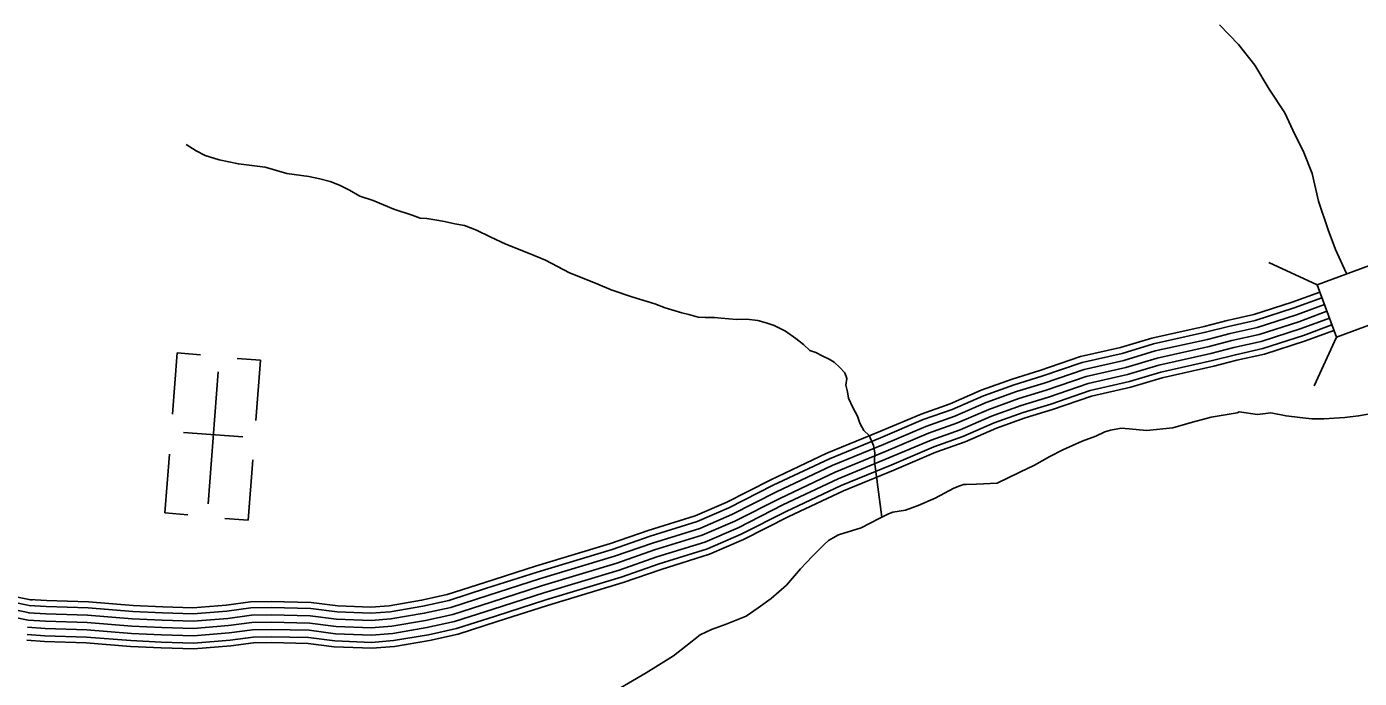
# Model space of a CAD drawing. Extents: x 1788175 to 1969470, y 584502 to 738744.
# Drawn here: x 1920466 to 1926145, y 608281 to 611057 of the extents above; entities that cross this region are included whole.
import ezdxf

# ---------------------------------------------------------------- set-up
doc = ezdxf.new("R2010")
doc.units = 0
for name, color, linetype in [('DESIGN - TRANSPORTATION - Text', 7, 'Continuous'), ('DESIGN - UTILITIES - Cable (Underground) with Text', 7, 'Continuous'), ('SURVEY - CONTOURS - Index with Text', 7, 'Continuous'), ('SURVEY - DRAINAGE - Storm Sewer', 7, 'Continuous')]:
    doc.layers.add(name, color=color, linetype=linetype)

msp = doc.modelspace()

# ---------------------------------------------------------------- linework, layer by layer
at = {"layer": 'DESIGN - TRANSPORTATION - Text'}
for points in [[(1926090.8, 610003.4), (1926089.2, 610009), (1926044, 610108.4), (1926012.9, 610192.1), (1925971.3, 610313.7), (1925943.8, 610431.4), (1925908.7, 610521), (1925861.4, 610616.5), (1925828.5, 610690.1), (1925761.2, 610791.3), (1925699.9, 610892.6), (1925630.8, 610981.7), (1925549.8, 611064.6)], [(1924109.9, 608967.8), (1924079.2, 609205.4), (1924080.7, 609241.5), (1924074.3, 609273.4), (1924055.8, 609315.2), (1924033.5, 609336.9), (1924017.1, 609368.7), (1924006.7, 609398.6), (1923986.3, 609434.4), (1923967.8, 609474.2), (1923963.4, 609502.2), (1923957, 609530.1), (1923960.7, 609558.2), (1923952.4, 609582.1), (1923932.1, 609605.8), (1923907.8, 609627.5), (1923885.6, 609641.2), (1923855.5, 609654.8), (1923829.3, 609668.5), (1923803.2, 609678.1), (1923776.9, 609703.8), (1923744.6, 609729.3), (1923700.2, 609760.7), (1923651.9, 609784.1), (1923617.8, 609795.6), (1923581.7, 609805.1), (1923535.7, 609810.5), (1923491.7, 609809.8), (1923425.7, 609814.9), (1923397.7, 609818.5), (1923357.7, 609818), (1923327.7, 609819.5), (1923287.6, 609831), (1923257.5, 609838.6), (1923187.3, 609859.6), (1923143.1, 609877), (1923044.8, 609905.6), (1922956.4, 609936.4), (1922900.2, 609959.6), (1922854, 609979), (1922779.6, 610008), (1922677, 610062.6), (1922604.7, 610091.6), (1922508.2, 610130.3), (1922441.9, 610161.4), (1922383.5, 610190.6), (1922331.3, 610209.9), (1922291.2, 610217.3), (1922247.1, 610226.7), (1922205.1, 610234.1), (1922171, 610239.7), (1922143, 610241.3), (1922108.9, 610254.8), (1922030.6, 610279.7), (1921942.2, 610316.5), (1921886, 610335.7), (1921841.7, 610361.1), (1921799.4, 610382.6), (1921759.2, 610398), (1921715.1, 610409.4), (1921669, 610418.8), (1921574.9, 610431.4), (1921482.7, 610458.2), (1921368.5, 610472.6), (1921286.4, 610489.4), (1921226.2, 610508.6), (1921187.9, 610528.1), (1921145.6, 610555.5)], [(1925633, 609416.3), (1925624.5, 609412.8), (1925513.7, 609393.4), (1925433.9, 609372.7), (1925350.7, 609347.6), (1925238.7, 609337.6), (1925163.9, 609344), (1925129.2, 609347), (1925122.8, 609345.6), (1925084.7, 609338.1), (1925061.1, 609331.3), (1925022.5, 609313.1), (1924963.5, 609291.7), (1924882.3, 609255), (1924825.7, 609225.6), (1924761, 609188.9), (1924698.7, 609159.9), (1924601.5, 609112.4), (1924513.8, 609107.7), (1924470.4, 609107.1), (1924458.9, 609106.9), (1924442.5, 609101.4), (1924416.7, 609091.9), (1924337.8, 609049.2), (1924265.1, 609017.4), (1924210.8, 608997.3), (1924157.1, 608988.9), (1924138.2, 608981.3), (1924099.1, 608962.7), (1924022.6, 608921.9), (1923926.1, 608892.2), (1923902.9, 608880.2), (1923883, 608868.8), (1923863.2, 608850.6), (1923815.2, 608801.2), (1923763.9, 608748.3), (1923704, 608677.8), (1923638.2, 608620.9), (1923582.9, 608582.1), (1923532.8, 608545.6), (1923447.2, 608512), (1923384.3, 608488.8), (1923335.8, 608466.4), (1923275.2, 608417.7), (1923222, 608377.3), (1923106.1, 608304.1), (1922955.7, 608216.4)], [(1925633, 609416.3), (1925710.9, 609405.4), (1925768.8, 609411.8), (1925833.2, 609398.9), (1925891.1, 609392.5), (1925942.6, 609386.1), (1925994.1, 609386.1), (1926084.2, 609392.5), (1926142.1, 609398.9), (1926290.1, 609424.7)]]:
    msp.add_lwpolyline(points, dxfattribs=at)
at = {"layer": 'DESIGN - UTILITIES - Cable (Underground) with Text'}
for p, q in [((1921107, 609667.1), (1921087.2, 609407.1)), ((1921206.4, 609659.6), (1921107.6, 609667.1)), ((1921462, 609636.1), (1921362.6, 609643.7)), ((1921442.5, 609380.1), (1921461.9, 609636.1)), ((1921386.9, 609309.8), (1921134, 609329)), ((1921074.2, 609236.6), (1921055.1, 608985.9)), ((1921410, 608954.8), (1921429.6, 609212.2)), ((1921055.2, 608985.9), (1921153.2, 608978.4)), ((1921409.8, 608954.9), (1921310.7, 608962.5))]:
    msp.add_line(p, q, dxfattribs=at)
msp.add_lwpolyline([(1921282.3, 609586.2), (1921239.5, 609024.8)], dxfattribs=at)
at = {"layer": 'SURVEY - CONTOURS - Index with Text'}
for points in [[(1925976.5, 609926.8), (1925858.9, 609883.3), (1925695.3, 609830.7), (1925582.1, 609805.5), (1925484.4, 609780.1), (1925261.5, 609730.5), (1925127.8, 609690.5), (1924956.5, 609651.6), (1924784.3, 609592.1), (1924666.2, 609556.3), (1924534, 609508.7), (1924401, 609450.8), (1924277.9, 609407.1), (1924094.9, 609329.6), (1923876.5, 609239.7), (1923636.7, 609126.7), (1923447.3, 609030.5), (1923314.9, 608973.4), (1923114.7, 608911.3), (1922953.7, 608855.1), (1922634, 608758.7), (1922418.2, 608689.3), (1922258.7, 608638.2), (1922149.2, 608613.9), (1922011.4, 608590.8), (1921932.5, 608584.3), (1921791.6, 608589.8), (1921678.7, 608604.3), (1921508.4, 608608.1), (1921419.6, 608606.9), (1921316.9, 608593), (1921174.2, 608581.5), (1921045.8, 608585.4), (1920919.9, 608591.5), (1920729, 608606.9), (1920550.3, 608612.4), (1920477.8, 608617.2)], [(1925996.2, 609873.6), (1925877.5, 609829.7), (1925710.2, 609775.9), (1925595.4, 609750.4), (1925497.7, 609724.9), (1925275.8, 609675.6), (1925142.2, 609635.6), (1924972.1, 609597), (1924801.8, 609538.2), (1924684.1, 609502.4), (1924555, 609455.9), (1924421.8, 609398), (1924298.5, 609354.2), (1924116.8, 609277.2), (1923899.3, 609187.8), (1923661.7, 609075.8), (1923471.4, 608979.1), (1923334.6, 608920.1), (1923132.4, 608857.5), (1922971.3, 608801.1), (1922650.9, 608704.6), (1922435.5, 608635.3), (1922273.6, 608583.4), (1922160.1, 608558.2), (1922018.5, 608534.5), (1921933.7, 608527.5), (1921786.9, 608533.2), (1921674.5, 608547.7), (1921508.2, 608551.4), (1921423.8, 608550.2), (1921322.9, 608536.6), (1921175.6, 608524.7), (1921043.6, 608528.7), (1920916.3, 608534.9), (1920725.8, 608550.2), (1920547.5, 608555.7), (1920474, 608560.6)], [(1925985.4, 609902.7), (1925867.3, 609859), (1925702.1, 609805.8), (1925588.1, 609780.5), (1925490.4, 609755.1), (1925268, 609705.6), (1925134.3, 609665.6), (1924963.6, 609626.9), (1924792.2, 609567.7), (1924674.3, 609531.8), (1924543.5, 609484.7), (1924410.4, 609426.8), (1924287.2, 609383.1), (1924104.8, 609305.8), (1923886.8, 609216.2), (1923648, 609103.6), (1923458.2, 609007.2), (1923323.8, 608949.2), (1923122.7, 608886.9), (1922961.7, 608830.6), (1922641.7, 608734.2), (1922426, 608664.8), (1922265.4, 608613.3), (1922154.2, 608588.6), (1922014.6, 608565.2), (1921933.1, 608558.5), (1921789.5, 608564.1), (1921676.8, 608578.6), (1921508.3, 608582.4), (1921421.5, 608581.2), (1921319.6, 608567.5), (1921174.9, 608555.7), (1921044.8, 608559.7), (1920918.3, 608565.8), (1920727.5, 608581.2), (1920549, 608586.7), (1920476.1, 608591.6)], [(1926017.7, 609815.5), (1925897.7, 609771.1), (1925726.4, 609716), (1925609.9, 609690.1), (1925512.2, 609664.7), (1925291.4, 609615.6), (1925158, 609575.6), (1924989.1, 609537.3), (1924820.9, 609479.2), (1924703.6, 609443.5), (1924577.9, 609398.3), (1924444.5, 609340.3), (1924321, 609296.4), (1924140.7, 609220), (1923924.4, 609131.1), (1923688.9, 609020.1), (1923497.7, 608923), (1923356.1, 608861.9), (1923151.8, 608798.6), (1922990.5, 608742.2), (1922669.3, 608645.4), (1922454.5, 608576.3), (1922289.8, 608523.5), (1922171.9, 608497.3), (1922026.2, 608472.9), (1921935.1, 608465.4), (1921781.7, 608471.4), (1921669.8, 608485.8), (1921508, 608489.4), (1921428.4, 608488.3), (1921329.6, 608475), (1921177.2, 608462.6), (1921041.1, 608466.8), (1920912.3, 608473), (1920722.4, 608488.3), (1920544.5, 608493.8), (1920469.9, 608498.8)], [(1926006.9, 609844.6), (1925887.6, 609800.4), (1925718.3, 609745.9), (1925602.6, 609720.2), (1925505, 609694.8), (1925283.6, 609645.6), (1925150.1, 609605.6), (1924980.6, 609567.2), (1924811.4, 609508.7), (1924693.8, 609473), (1924566.4, 609427.1), (1924433.2, 609369.1), (1924309.7, 609325.3), (1924128.7, 609248.6), (1923911.9, 609159.4), (1923675.3, 609047.9), (1923484.6, 608951.1), (1923345.3, 608891), (1923142.1, 608828), (1922980.9, 608771.7), (1922660.1, 608675), (1922445, 608605.8), (1922281.7, 608553.4), (1922166, 608527.7), (1922022.3, 608503.7), (1921934.4, 608496.4), (1921784.3, 608502.3), (1921672.1, 608516.7), (1921508.1, 608520.4), (1921426.1, 608519.2), (1921326.3, 608505.8), (1921176.4, 608493.6), (1921042.4, 608497.7), (1920914.3, 608503.9), (1920724.1, 608519.3), (1920546, 608524.7), (1920471.9, 608529.7)], [(1926006.9, 609844.6), (1925887.6, 609800.4), (1925718.3, 609745.9), (1925602.6, 609720.2), (1925505, 609694.8), (1925283.6, 609645.6), (1925150.1, 609605.6), (1924980.6, 609567.2), (1924811.4, 609508.7), (1924693.8, 609473), (1924566.4, 609427.1), (1924433.2, 609369.1), (1924309.7, 609325.3), (1924128.7, 609248.6), (1923911.9, 609159.4), (1923675.3, 609047.9), (1923484.6, 608951.1), (1923345.3, 608891), (1923142.1, 608828), (1922980.9, 608771.7), (1922660.1, 608675), (1922445, 608605.8), (1922281.7, 608553.4), (1922166, 608527.7), (1922022.3, 608503.7), (1921934.4, 608496.4), (1921784.3, 608502.3), (1921672.1, 608516.7), (1921508.1, 608520.4), (1921426.1, 608519.2), (1921326.3, 608505.8), (1921176.4, 608493.6), (1921042.4, 608497.7), (1920914.3, 608503.9), (1920724.1, 608519.3), (1920546, 608524.7), (1920471.9, 608529.7)], [(1926037, 609763.2), (1925916, 609718.4), (1925741, 609662.1), (1925623, 609635.9), (1925525.3, 609610.5), (1925305.5, 609561.6), (1925172.2, 609521.7), (1925004.4, 609483.7), (1924838.1, 609426.2), (1924721.1, 609390.6), (1924598.4, 609346.5), (1924465, 609288.4), (1924341.2, 609244.4), (1924162.1, 609168.6), (1923946.9, 609080.1), (1923713.4, 608970), (1923521.4, 608872.5), (1923375.4, 608809.5), (1923169.3, 608745.6), (1923007.7, 608689.2), (1922685.9, 608592.2), (1922471.5, 608523.2), (1922304.4, 608469.6), (1922182.6, 608442.6), (1922033.1, 608417.5), (1921936.3, 608409.5), (1921777.1, 608415.8), (1921665.6, 608430.1), (1921507.7, 608433.7), (1921432.5, 608432.6), (1921335.6, 608419.5), (1921178.6, 608406.8), (1921039, 608411.1), (1920908.7, 608417.4), (1920719.3, 608432.7), (1920541.8, 608438.1), (1920466.2, 608443.2)], [(1926028.4, 609786.4), (1925907.9, 609741.8), (1925734.6, 609686), (1925617.2, 609659.9), (1925519.5, 609634.5), (1925299.2, 609585.5), (1925165.9, 609545.6), (1924997.6, 609507.5), (1924830.5, 609449.7), (1924713.3, 609414.1), (1924589.3, 609369.4), (1924455.9, 609311.4), (1924332.2, 609267.5), (1924152.6, 609191.4), (1923936.9, 609102.7), (1923702.6, 608992.2), (1923510.9, 608894.9), (1923366.8, 608832.8), (1923161.5, 608769.1), (1923000, 608712.7), (1922678.5, 608615.8), (1922464, 608546.8), (1922297.9, 608493.5), (1922177.9, 608466.9), (1922030, 608442.1), (1921935.7, 608434.3), (1921779.1, 608440.4), (1921667.5, 608454.8), (1921507.8, 608458.4), (1921430.7, 608457.3), (1921332.9, 608444.1), (1921178, 608431.6), (1921039.9, 608435.8), (1920910.3, 608442.1), (1920720.6, 608457.3), (1920543, 608462.8), (1920467.8, 608467.8)], [(1917502.8, 609645.9), (1917579.2, 609617.3), (1917668.5, 609598.5), (1917875.9, 609567.9), (1918051.4, 609543.5), (1918144.1, 609518.1), (1918184, 609494.8), (1918239.6, 609462.5), (1918412.2, 609326.8), (1918685.6, 609109.9), (1918792.2, 609023.5), (1918880.9, 608963.4), (1918950.3, 608919.1), (1919013.4, 608879.4), (1919110.6, 608853.8), (1919166, 608836.8), (1919237.3, 608819.6), (1919527.8, 608780.3), (1919731, 608751.3), (1919973.9, 608724.6), (1920160, 608695.9), (1920265.8, 608664.3), (1920380.4, 608636.8), (1920489.3, 608614.7)], [(1917483.4, 609593.7), (1917563.6, 609563.6), (1917658.7, 609543.6), (1917868, 609512.7), (1918040.2, 609488.9), (1918122.3, 609466.3), (1918156, 609446.7), (1918208.3, 609416.3), (1918377.7, 609283.1), (1918650.7, 609066.5), (1918758.9, 608978.7), (1918850.3, 608916.9), (1918920.5, 608872.1), (1918990.9, 608827.7), (1919095.3, 608800.2), (1919151.2, 608783.1), (1919227, 608764.8), (1919520.1, 608725.1), (1919724.1, 608696), (1919966.6, 608669.4), (1920147.7, 608641.4), (1920251.3, 608610.5), (1920368.4, 608582.4), (1920478.1, 608560.1)], [(1917494.2, 609622.7), (1917572.3, 609593.5), (1917664.1, 609574.2), (1917872.4, 609543.4), (1918046.4, 609519.3), (1918134.4, 609495.1), (1918171.6, 609473.5), (1918225.7, 609442), (1918396.9, 609307.4), (1918670.1, 609090.7), (1918777.4, 609003.6), (1918867.3, 608942.8), (1918937.1, 608898.3), (1919003.4, 608856.4), (1919103.8, 608830), (1919159.4, 608813), (1919232.8, 608795.3), (1919524.3, 608755.8), (1919727.9, 608726.7), (1919970.6, 608700.1), (1920154.6, 608671.7), (1920259.4, 608640.4), (1920375.1, 608612.7), (1920484.3, 608590.4)], [(1917472.5, 609564.6), (1917554.9, 609533.7), (1917653.2, 609513.1), (1917863.6, 609482), (1918033.9, 609458.4), (1918110.2, 609437.5), (1918140.4, 609419.9), (1918190.8, 609390.6), (1918358.5, 609258.7), (1918631.3, 609042.3), (1918740.5, 608953.7), (1918833.3, 608891), (1918903.8, 608845.9), (1918978.5, 608798.9), (1919086.8, 608770.4), (1919143, 608753.2), (1919221.3, 608734.2), (1919515.8, 608694.4), (1919720.2, 608665.2), (1919962.5, 608638.6), (1920140.9, 608611.1), (1920243.3, 608580.5), (1920361.7, 608552.2), (1920471.9, 608529.7)], [(1920471.9, 608529.7), (1920361.7, 608552.2), (1920243.3, 608580.5), (1920140.9, 608611.1), (1919962.5, 608638.6), (1919720.2, 608665.2), (1919515.8, 608694.4), (1919221.3, 608734.2), (1919143, 608753.2), (1919086.8, 608770.4), (1918978.5, 608798.9), (1918903.8, 608845.9), (1918833.3, 608891), (1918740.5, 608953.7), (1918631.3, 609042.3), (1918358.5, 609258.7), (1918190.8, 609390.6), (1918140.4, 609419.9), (1918110.2, 609437.5), (1918033.9, 609458.4), (1917863.6, 609482), (1917653.2, 609513.1), (1917554.9, 609533.7), (1917472.5, 609564.6)]]:
    msp.add_lwpolyline(points, dxfattribs=at)
at = {"layer": 'SURVEY - DRAINAGE - Storm Sewer'}
for p, q in [((1925965.4, 609957.1), (1925759.1, 610052.1)), ((1926047.7, 609734.2), (1925952.7, 609527.9))]:
    msp.add_line(p, q, dxfattribs=at)
msp.add_lwpolyline([(1926188.2, 610039.4), (1925965.4, 609957.1), (1926047.7, 609734.2), (1926270.6, 609816.5)], close=True, dxfattribs=at)

doc.saveas('drawing.dxf')
